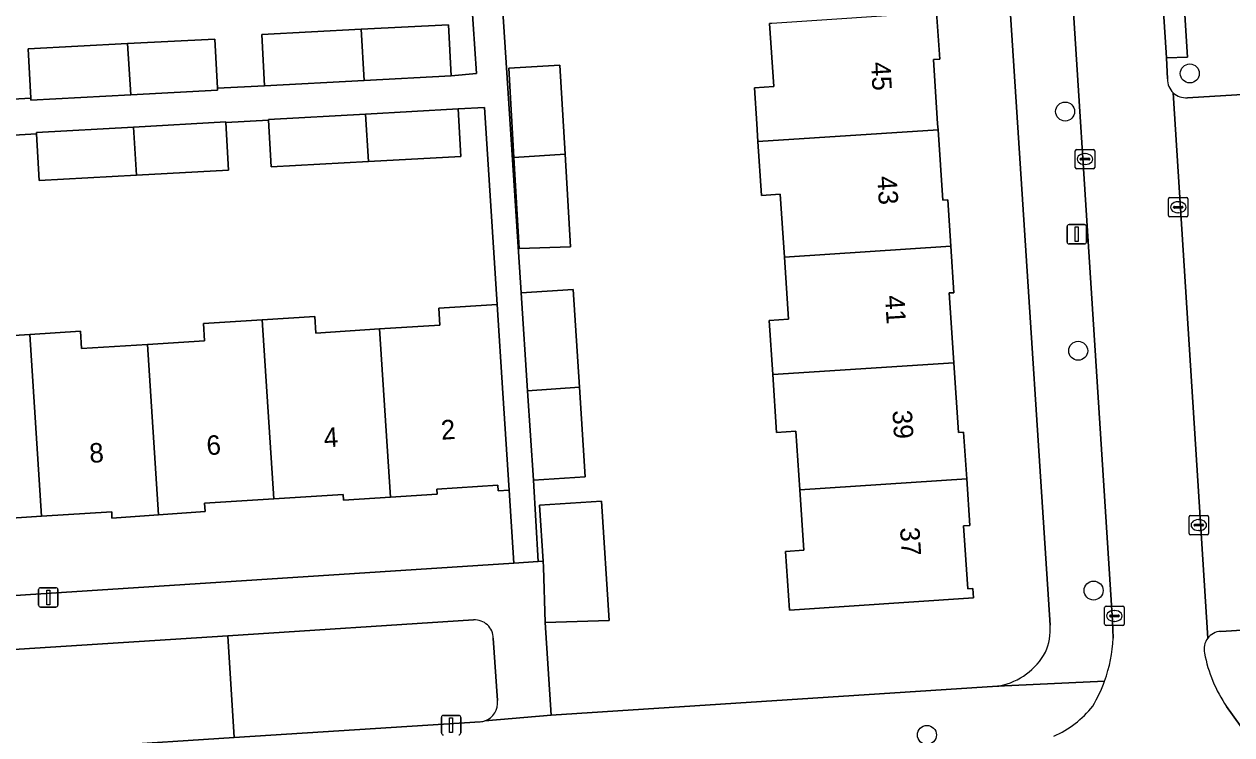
# Model space of a CAD drawing. Extents: x 159680 to 160786, y 387323 to 388340.
# Drawn here: x 160616.3 to 160678.4, y 387968.6 to 388005.1 of the extents above; entities that cross this region are included whole.
import ezdxf

# ---------------------------------------------------------------- set-up
doc = ezdxf.new("R2010")
doc.units = 0
for name, color, linetype in [('IMGEO_Boom', 7, 'Continuous'), ('IMGEO_Erf', 7, 'Continuous'), ('IMGEO_Groenvoorziening', 7, 'Continuous'), ('IMGEO_Kolk', 7, 'Continuous'), ('IMGEO_Lichtmast', 7, 'Continuous'), ('IMGEO_Pand', 7, 'Continuous'), ('IMGEO_Pand_nummerreeks', 7, 'Continuous'), ('IMGEO_Parkeervlak_open', 7, 'Continuous'), ('IMGEO_Rijbaan_lokaal_open', 7, 'Continuous'), ('IMGEO_Voetpad_open', 7, 'Continuous')]:
    doc.layers.add(name, color=color, linetype=linetype)

msp = doc.modelspace()

# ---------------------------------------------------------------- linework, layer by layer
at = {"layer": 'IMGEO_Boom'}
for centre in [(160676.279, 388002.598), (160669.863, 388000.639), (160670.536, 387988.331), (160671.33, 387975.995), (160662.754, 387968.567)]:
    msp.add_circle(centre, 0.489, dxfattribs=at)
at = {"layer": 'IMGEO_Erf'}
for points in [[(160662.384, 388026.924), (160659.571, 388026.875), (160639.642, 388025.589), (160639.917, 388021.319), (160641.874, 387991.314), (160644.553, 387991.49), (160644.883, 387986.452), (160645.174, 387981.854), (160642.505, 387981.678), (160642.747, 387977.483), (160643.008, 387977.5), (160642.817, 387980.384), (160646.004, 387980.595), (160646.411, 387974.462), (160643.112, 387974.349), (160643.426, 387969.58), (160666.387, 387971.071), (160666.453, 387971.083), (160666.518, 387971.096)], [(160669.086, 387974.207), (160665.839, 388024.38)], [(160614.487, 388001.206), (160616.646, 388001.333), (160616.513, 388003.862), (160621.621, 388004.13), (160626.117, 388004.367), (160626.25, 388001.84), (160628.667, 388001.967), (160628.528, 388004.602), (160633.635, 388004.87), (160638.132, 388005.107), (160638.271, 388002.471), (160639.572, 388002.591), (160638.892, 388012.758)], [(160663.254, 388005.732), (160663.413, 388003.329), (160663.083, 388003.307), (160663.303, 388000), (160663.323, 387999.695), (160663.563, 387996.085), (160663.825, 387996.102), (160663.984, 387993.71), (160664.142, 387991.32), (160663.903, 387991.304), (160664.141, 387987.712), (160664.38, 387984.118), (160664.641, 387984.135), (160664.8, 387981.738), (160664.959, 387979.34), (160664.64, 387979.318), (160664.855, 387976.085), (160665.121, 387976.102), (160665.153, 387975.621), (160655.68, 387974.992), (160655.479, 387978.009), (160656.417, 387978.071), (160656.211, 387981.176), (160656.01, 387984.197), (160655.018, 387984.131), (160654.821, 387987.102), (160654.636, 387989.885), (160655.632, 387989.951), (160655.42, 387993.149), (160655.206, 387996.381), (160654.241, 387996.316), (160654.057, 387999.089), (160653.996, 388000), (160653.873, 388001.857), (160654.871, 388001.923), (160654.656, 388005.16)], [(160613.563, 387988.98), (160616.592, 387989.174), (160619.196, 387989.341), (160619.253, 387988.443), (160622.646, 387988.66), (160625.59, 387988.848), (160625.533, 387989.735), (160628.555, 387989.929), (160631.261, 387990.102), (160631.316, 387989.245), (160634.585, 387989.454), (160637.694, 387989.653), (160637.639, 387990.516), (160640.641, 387990.708), (160639.992, 388000.851), (160638.629, 388000.773), (160638.765, 387998.332), (160634.027, 387998.069), (160629.012, 387997.791), (160628.879, 388000.195), (160626.687, 388000.066), (160626.823, 387997.628), (160622.081, 387997.365), (160617.07, 387997.087), (160616.937, 387999.49), (160614.597, 387999.352)], [(160581.171, 387973.488), (160641.496, 387977.402), (160641.252, 387981.163), (160640.697, 387981.128), (160640.679, 387981.418), (160637.538, 387981.217), (160637.554, 387980.961), (160635.145, 387980.807), (160632.734, 387980.652), (160632.715, 387980.942), (160629.152, 387980.714), (160625.59, 387980.486), (160625.617, 387980.055), (160623.215, 387979.887), (160620.817, 387979.719), (160620.821, 387980.053), (160617.198, 387979.821), (160613.575, 387979.589)]]:
    msp.add_lwpolyline(points, dxfattribs=at)
msp.add_lwpolyline([(160644.417, 387993.67), (160641.767, 387993.592), (160641.501, 387998.267), (160641.24, 388002.866), (160643.869, 388003.02), (160644.137, 387998.44)], close=True, dxfattribs=at)
for centre, radius, start, end in [((160666.304, 387973.978), 2.792, 335.59576, 4.71459), ((160665.823, 387974.465), 3.44, 281.65919, 331.51145)]:
    msp.add_arc(centre, radius, start, end, dxfattribs=at)
at = {"layer": 'IMGEO_Groenvoorziening'}
for points in [[(160639.429, 387974.486), (160626.789, 387973.67), (160627.108, 387968.428), (160639.774, 387969.246)], [(160640.653, 387970.333), (160640.442, 387973.541)]]:
    msp.add_lwpolyline(points, dxfattribs=at)
msp.add_lwpolyline([(160613.084, 387972.785), (160613.403, 387967.543), (160627.108, 387968.428), (160626.789, 387973.67)], close=True, dxfattribs=at)
for centre, radius, start, end in [((160639.48, 387973.525), 0.962, 0.94358, 93.0345), ((160639.709, 387970.198), 0.954, 288.5307, 8.12516), ((160639.717, 387970.143), 0.899, 273.63855, 289.16644)]:
    msp.add_arc(centre, radius, start, end, dxfattribs=at)
at = {"layer": 'IMGEO_Kolk'}
for p, q in [((160670.384, 387997.767), (160670.384, 387998.619)), ((160670.459, 387998.693), (160671.311, 387998.693)), ((160671.385, 387998.619), (160671.385, 387997.767)), ((160670.643, 387998.187), (160670.643, 387998.199)), ((160671.081, 387998.15), (160670.683, 387998.15)), ((160670.686, 387998.236), (160671.084, 387998.236)), ((160670.895, 387997.913), (160670.87, 387997.913)), ((160670.872, 387998.473), (160670.897, 387998.473)), ((160671.127, 387998.199), (160671.127, 387998.187)), ((160671.311, 387997.693), (160670.459, 387997.693)), ((160675.184, 387995.289), (160675.184, 387996.141)), ((160675.259, 387996.215), (160676.111, 387996.215)), ((160675.672, 387995.995), (160675.697, 387995.995)), ((160676.185, 387996.141), (160676.185, 387995.289)), ((160675.443, 387995.709), (160675.443, 387995.721)), ((160675.881, 387995.672), (160675.483, 387995.672)), ((160675.486, 387995.758), (160675.884, 387995.758)), ((160675.695, 387995.435), (160675.67, 387995.435)), ((160675.927, 387995.721), (160675.927, 387995.709)), ((160676.111, 387995.215), (160675.259, 387995.215)), ((160676.319, 387979.863), (160677.171, 387979.863)), ((160676.244, 387978.937), (160676.244, 387979.789)), ((160676.503, 387979.357), (160676.503, 387979.369)), ((160676.941, 387979.32), (160676.543, 387979.32)), ((160676.546, 387979.406), (160676.944, 387979.406)), ((160676.732, 387979.643), (160676.757, 387979.643)), ((160676.987, 387979.369), (160676.987, 387979.357)), ((160677.245, 387979.789), (160677.245, 387978.937)), ((160677.171, 387978.863), (160676.319, 387978.863)), ((160676.755, 387979.083), (160676.73, 387979.083)), ((160671.898, 387974.264), (160671.898, 387975.116)), ((160671.973, 387975.19), (160672.825, 387975.19)), ((160672.386, 387974.97), (160672.411, 387974.97)), ((160672.899, 387975.116), (160672.899, 387974.264)), ((160672.157, 387974.684), (160672.157, 387974.696)), ((160672.595, 387974.647), (160672.197, 387974.647)), ((160672.2, 387974.733), (160672.598, 387974.733)), ((160672.409, 387974.41), (160672.384, 387974.41)), ((160672.641, 387974.696), (160672.641, 387974.684)), ((160672.825, 387974.19), (160671.973, 387974.19))]:
    msp.add_line(p, q, dxfattribs=at)
for points in [[(160670.384, 387997.767), (160670.384, 387998.619)], [(160670.459, 387998.693), (160671.311, 387998.693)], [(160671.385, 387998.619), (160671.385, 387997.767)], [(160671.311, 387997.693), (160670.459, 387997.693)], [(160675.184, 387995.289), (160675.184, 387996.141)], [(160675.259, 387996.215), (160676.111, 387996.215)], [(160676.185, 387996.141), (160676.185, 387995.289)], [(160676.111, 387995.215), (160675.259, 387995.215)], [(160676.319, 387979.863), (160677.171, 387979.863)], [(160676.244, 387978.937), (160676.244, 387979.789)], [(160677.245, 387979.789), (160677.245, 387978.937)], [(160677.171, 387978.863), (160676.319, 387978.863)], [(160671.898, 387974.264), (160671.898, 387975.116)], [(160671.973, 387975.19), (160672.825, 387975.19)], [(160672.899, 387975.116), (160672.899, 387974.264)], [(160672.825, 387974.19), (160671.973, 387974.19)]]:
    msp.add_lwpolyline(points, dxfattribs=at)
for centre, radius, start, end in [((160670.461, 387998.617), 0.0765, 91.55205, 178.44795), ((160670.461, 387998.617), 0.0765, 91.55205, 178.44795), ((160671.309, 387998.617), 0.0765, 1.55205, 88.44795), ((160671.309, 387998.617), 0.0765, 1.55205, 88.44795), ((160670.683, 387998.196), 0.0403, 85.87752, 175.75265), ((160670.68, 387998.186), 0.0366, 178.93798, 274.71019), ((160671.084, 387998.193), 0.043, 264.86636, 352.45326), ((160671.088, 387998.198), 0.0386, 1.73085, 96.63898), ((160670.461, 387997.769), 0.0765, 181.55205, 268.44795), ((160670.461, 387997.769), 0.0765, 181.55205, 268.44795), ((160671.309, 387997.769), 0.0765, 271.55205, 358.44795), ((160671.309, 387997.769), 0.0765, 271.55205, 358.44795), ((160675.261, 387996.139), 0.0765, 91.55205, 178.44795), ((160675.261, 387996.139), 0.0765, 91.55205, 178.44795), ((160676.109, 387996.139), 0.0765, 1.55205, 88.44795), ((160676.109, 387996.139), 0.0765, 1.55205, 88.44795), ((160675.483, 387995.718), 0.0403, 85.87752, 175.75265), ((160675.48, 387995.708), 0.0366, 178.93798, 274.71019), ((160675.884, 387995.715), 0.043, 264.86636, 352.45326), ((160675.888, 387995.72), 0.0386, 1.73085, 96.63898), ((160675.261, 387995.291), 0.0765, 181.55205, 268.44795), ((160675.261, 387995.291), 0.0765, 181.55205, 268.44795), ((160676.109, 387995.291), 0.0765, 271.55205, 358.44795), ((160676.109, 387995.291), 0.0765, 271.55205, 358.44795), ((160676.321, 387979.787), 0.0765, 91.55205, 178.44795), ((160676.321, 387979.787), 0.0765, 91.55205, 178.44795), ((160677.169, 387979.787), 0.0765, 1.55205, 88.44795), ((160677.169, 387979.787), 0.0765, 1.55205, 88.44795), ((160676.543, 387979.366), 0.0403, 85.87752, 175.75265), ((160676.54, 387979.356), 0.0366, 178.93798, 274.71019), ((160676.944, 387979.363), 0.043, 264.86636, 352.45326), ((160676.948, 387979.368), 0.0386, 1.73085, 96.63898), ((160676.321, 387978.939), 0.0765, 181.55205, 268.44795), ((160676.321, 387978.939), 0.0765, 181.55205, 268.44795), ((160677.169, 387978.939), 0.0765, 271.55205, 358.44795), ((160677.169, 387978.939), 0.0765, 271.55205, 358.44795), ((160671.975, 387975.114), 0.0765, 91.55205, 178.44795), ((160671.975, 387975.114), 0.0765, 91.55205, 178.44795), ((160672.823, 387975.114), 0.0765, 1.55205, 88.44795), ((160672.823, 387975.114), 0.0765, 1.55205, 88.44795), ((160671.975, 387974.266), 0.0765, 181.55205, 268.44795), ((160671.975, 387974.266), 0.0765, 181.55205, 268.44795), ((160672.197, 387974.693), 0.0403, 85.87752, 175.75265), ((160672.194, 387974.683), 0.0366, 178.93798, 274.71019), ((160672.598, 387974.69), 0.043, 264.86636, 352.45326), ((160672.602, 387974.695), 0.0386, 1.73085, 96.63898), ((160672.823, 387974.266), 0.0765, 271.55205, 358.44795), ((160672.823, 387974.266), 0.0765, 271.55205, 358.44795)]:
    msp.add_arc(centre, radius, start, end, dxfattribs=at)
for centre, major_axis, ratio, start_param, end_param in [((160670.871, 387998.193), (-0.387, 0.002), 0.722429, 4.712389, 7.853982), ((160670.896, 387998.193), (-0.39, 0.002), 0.717154, 1.570796, 4.712389), ((160675.671, 387995.715), (-0.387, 0.002), 0.722429, 4.712389, 7.853982), ((160675.696, 387995.715), (-0.39, 0.002), 0.717154, 1.570796, 4.712389), ((160676.731, 387979.363), (-0.387, 0.002), 0.722429, 4.712389, 7.853982), ((160676.756, 387979.363), (-0.39, 0.002), 0.717154, 1.570796, 4.712389), ((160672.385, 387974.69), (-0.387, 0.002), 0.722429, 4.712389, 7.853982), ((160672.41, 387974.69), (-0.39, 0.002), 0.717154, 1.570796, 4.712389)]:
    msp.add_ellipse(centre, major_axis=major_axis, ratio=ratio, start_param=start_param, end_param=end_param, dxfattribs=at)
at = {"layer": 'IMGEO_Lichtmast'}
for p, q in [((160670.066, 387994.826), (160670.856, 387994.826)), ((160670.856, 387994.826), (160670.066, 387994.826)), ((160669.966, 387993.926), (160669.966, 387994.726)), ((160669.966, 387994.726), (160669.966, 387993.926)), ((160670.956, 387994.726), (160670.956, 387993.926)), ((160670.956, 387993.926), (160670.956, 387994.726)), ((160670.856, 387993.826), (160670.066, 387993.826)), ((160670.066, 387993.826), (160670.856, 387993.826)), ((160617.146, 387976.142), (160617.936, 387976.142)), ((160617.936, 387976.142), (160617.146, 387976.142)), ((160617.046, 387975.242), (160617.046, 387976.042)), ((160617.046, 387976.042), (160617.046, 387975.242)), ((160618.036, 387976.042), (160618.036, 387975.242)), ((160618.036, 387975.242), (160618.036, 387976.042)), ((160617.936, 387975.142), (160617.146, 387975.142)), ((160617.146, 387975.142), (160617.936, 387975.142)), ((160637.775, 387968.672), (160637.775, 387969.472)), ((160637.775, 387969.472), (160637.775, 387968.672)), ((160637.875, 387969.572), (160638.665, 387969.572)), ((160638.665, 387969.572), (160637.875, 387969.572)), ((160638.765, 387969.472), (160638.765, 387968.672)), ((160638.765, 387968.672), (160638.765, 387969.472))]:
    msp.add_line(p, q, dxfattribs=at)
for points in [[(160670.386, 387994.701), (160670.536, 387994.701), (160670.536, 387993.951), (160670.386, 387993.951), (160670.386, 387994.701)], [(160617.466, 387976.017), (160617.616, 387976.017), (160617.616, 387975.267), (160617.466, 387975.267), (160617.466, 387976.017)], [(160638.195, 387969.447), (160638.345, 387969.447), (160638.345, 387968.697), (160638.195, 387968.697), (160638.195, 387969.447)]]:
    msp.add_lwpolyline(points, dxfattribs=at)
for centre, start, end in [((160670.066, 387994.726), 90, 180), ((160670.066, 387994.726), 90, 180), ((160670.856, 387994.726), 0, 90), ((160670.856, 387994.726), 360, 90), ((160670.066, 387993.926), 180, 270), ((160670.066, 387993.926), 180, 270), ((160670.856, 387993.926), 270, 0), ((160670.856, 387993.926), 270, 0), ((160617.146, 387976.042), 90, 180), ((160617.146, 387976.042), 90, 180), ((160617.936, 387976.042), 0, 90), ((160617.936, 387976.042), 360, 90), ((160617.146, 387975.242), 180, 270), ((160617.146, 387975.242), 180, 270), ((160617.936, 387975.242), 270, 0), ((160617.936, 387975.242), 270, 0), ((160637.875, 387969.472), 90, 180), ((160637.875, 387969.472), 90, 180), ((160638.665, 387969.472), 0, 90), ((160638.665, 387969.472), 360, 90), ((160637.875, 387968.672), 180, 270), ((160637.875, 387968.672), 180, 270), ((160638.665, 387968.672), 270, 0), ((160638.665, 387968.672), 270, 0)]:
    msp.add_arc(centre, 0.1, start, end, dxfattribs=at)
at = {"layer": 'IMGEO_Pand'}
for points in [[(160654.766, 388005.167), (160654.656, 388005.16), (160654.871, 388001.923), (160653.873, 388001.857), (160653.996, 388000), (160654.057, 387999.089), (160663.323, 387999.695), (160663.303, 388000), (160663.083, 388003.307), (160663.413, 388003.329), (160663.254, 388005.732)], [(160628.528, 388004.602), (160628.667, 388001.967), (160633.803, 388002.237), (160633.635, 388004.87)], [(160638.271, 388002.471), (160638.132, 388005.107), (160633.635, 388004.87), (160633.803, 388002.237)], [(160621.621, 388004.13), (160616.513, 388003.862), (160616.646, 388001.333), (160616.652, 388001.227), (160621.789, 388001.497)], [(160626.117, 388004.367), (160621.621, 388004.13), (160621.789, 388001.497), (160626.256, 388001.731), (160626.25, 388001.84)], [(160641.501, 387998.267), (160644.137, 387998.44), (160643.869, 388003.02), (160641.24, 388002.866)], [(160633.872, 388000.504), (160628.877, 388000.225), (160628.879, 388000.195), (160629.012, 387997.791), (160634.027, 387998.069)], [(160638.629, 388000.773), (160633.872, 388000.504), (160634.027, 387998.069), (160638.765, 387998.332)], [(160621.929, 387999.838), (160616.933, 387999.56), (160616.937, 387999.49), (160617.07, 387997.087), (160622.081, 387997.365)], [(160626.687, 388000.066), (160626.685, 388000.103), (160621.929, 387999.838), (160622.081, 387997.365), (160626.823, 387997.628)], [(160654.057, 387999.089), (160654.241, 387996.316), (160655.206, 387996.381), (160655.42, 387993.149), (160663.984, 387993.71), (160663.825, 387996.102), (160663.563, 387996.085), (160663.323, 387999.695)], [(160644.137, 387998.44), (160641.501, 387998.267), (160641.767, 387993.592), (160644.417, 387993.67)], [(160655.42, 387993.149), (160655.632, 387989.951), (160654.636, 387989.885), (160654.821, 387987.102), (160664.141, 387987.712), (160663.903, 387991.304), (160664.142, 387991.32), (160663.984, 387993.71)], [(160641.874, 387991.314), (160642.204, 387986.276), (160644.883, 387986.452), (160644.553, 387991.49)], [(160635.145, 387980.807), (160637.554, 387980.961), (160637.538, 387981.217), (160640.679, 387981.418), (160640.697, 387981.128), (160641.252, 387981.163), (160640.933, 387986.153), (160640.641, 387990.708), (160637.639, 387990.516), (160637.694, 387989.653), (160634.585, 387989.454)], [(160628.555, 387989.929), (160625.533, 387989.735), (160625.59, 387988.848), (160622.646, 387988.66), (160623.215, 387979.887), (160625.617, 387980.055), (160625.59, 387980.486), (160629.152, 387980.714)], [(160634.585, 387989.454), (160631.316, 387989.245), (160631.261, 387990.102), (160628.555, 387989.929), (160629.152, 387980.714), (160632.715, 387980.942), (160632.734, 387980.652), (160635.145, 387980.807)], [(160616.592, 387989.174), (160613.563, 387988.98), (160613.621, 387988.07), (160610.612, 387987.877), (160611.172, 387979.221), (160613.588, 387979.376), (160613.575, 387979.589), (160617.198, 387979.821)], [(160617.198, 387979.821), (160620.821, 387980.053), (160620.817, 387979.719), (160623.215, 387979.887), (160622.646, 387988.66), (160619.253, 387988.443), (160619.196, 387989.341), (160616.592, 387989.174)], [(160654.821, 387987.102), (160655.018, 387984.131), (160656.01, 387984.197), (160656.211, 387981.176), (160664.8, 387981.738), (160664.641, 387984.135), (160664.38, 387984.118), (160664.141, 387987.712)], [(160644.883, 387986.452), (160642.204, 387986.276), (160642.505, 387981.678), (160645.174, 387981.854)], [(160656.211, 387981.176), (160656.417, 387978.071), (160655.479, 387978.009), (160655.68, 387974.992), (160665.153, 387975.621), (160665.121, 387976.102), (160664.855, 387976.085), (160664.64, 387979.318), (160664.959, 387979.34), (160664.8, 387981.738)], [(160646.004, 387980.595), (160642.817, 387980.384), (160643.008, 387977.5), (160643.028, 387977.198), (160643.112, 387974.349), (160646.411, 387974.462)]]:
    msp.add_lwpolyline(points, close=True, dxfattribs=at)
at = {"layer": 'IMGEO_Parkeervlak_open'}
for points in [[(160675.429, 388001.605), (160677.2, 387973.542)], [(160677.871, 387973.896), (160682.747, 387974.197), (160680.963, 388001.633), (160676.154, 388001.348)]]:
    msp.add_lwpolyline(points, dxfattribs=at)
for centre, radius, start, end in [((160676.078, 388002.285), 0.94, 226.3433, 274.61963), ((160677.918, 387972.993), 0.904, 93.01068, 142.61896)]:
    msp.add_arc(centre, radius, start, end, dxfattribs=at)
at = {"layer": 'IMGEO_Rijbaan_lokaal_open'}
for points in [[(160675.134, 388002.314), (160675.086, 388003.403), (160673.781, 388023.528), (160673.689, 388024.754), (160669.102, 388024.452), (160672.297, 387974.434), (160672.334, 387973.554)], [(160677.2, 387973.542), (160675.429, 388001.605)], [(160681.136, 387965.603), (160680.442, 387966.852), (160678.175, 387970.031)]]:
    msp.add_lwpolyline(points, dxfattribs=at)
for centre, radius, start, end in [((160676.076, 388002.29), 0.942, 178.53575, 226.64659), ((160664.884, 387973.876), 7.457, 340.10711, 357.52185), ((160677.921, 387972.992), 0.907, 142.65432, 193.98172), ((160683.925, 387974.014), 6.995, 190.2225, 214.71422), ((160664.857, 387973.904), 7.491, 329.09251, 339.97733), ((160667.28, 387973.149), 5.06, 293.22988, 322.32238)]:
    msp.add_arc(centre, radius, start, end, dxfattribs=at)
at = {"layer": 'IMGEO_Voetpad_open'}
for points in [[(160673.589, 388026.511), (160673.689, 388024.754), (160673.781, 388023.528), (160674.892, 388023.594), (160676.157, 388003.427), (160675.086, 388003.403), (160675.134, 388002.314)], [(160665.839, 388024.38), (160669.086, 387974.207)], [(160672.334, 387973.554), (160672.297, 387974.434), (160669.102, 388024.452)], [(160614.597, 387999.352), (160616.937, 387999.49), (160616.933, 387999.56), (160621.929, 387999.838), (160626.685, 388000.103), (160626.687, 388000.066), (160628.879, 388000.195), (160628.877, 388000.225), (160633.872, 388000.504), (160638.629, 388000.773), (160639.992, 388000.851), (160640.641, 387990.708), (160640.933, 387986.153), (160641.252, 387981.163), (160641.496, 387977.402), (160642.747, 387977.483), (160642.505, 387981.678), (160642.204, 387986.276), (160641.874, 387991.314), (160639.917, 388021.319)], [(160638.892, 388012.758), (160639.572, 388002.591), (160638.271, 388002.471), (160633.803, 388002.237), (160628.667, 388001.967), (160626.25, 388001.84), (160626.256, 388001.731), (160621.789, 388001.497), (160616.652, 388001.227), (160616.646, 388001.333), (160614.487, 388001.206)], [(160676.154, 388001.348), (160680.963, 388001.633), (160682.747, 387974.197), (160687.271, 387974.449), (160685.488, 388003.029)], [(160640.012, 387969.294), (160643.426, 387969.58), (160643.112, 387974.349), (160643.028, 387977.198), (160643.008, 387977.5), (160642.747, 387977.483), (160641.496, 387977.402), (160581.171, 387973.488), (160580.532, 387973.447), (160579.915, 387973.407), (160551.719, 387971.578), (160519.634, 387969.577), (160518.139, 387969.484), (160518.148, 387969.294), (160518.305, 387966.054), (160518.533, 387963.4)], [(160580.065, 387970.689), (160580.227, 387968.045), (160580.385, 387965.456), (160581.904, 387965.542), (160581.737, 387968.323), (160581.589, 387970.775), (160611.589, 387972.697), (160611.724, 387970.192), (160611.87, 387967.49), (160613.403, 387967.543), (160613.084, 387972.785), (160626.789, 387973.67), (160639.429, 387974.486)], [(160691.462, 387796.138), (160691.351, 387798.416), (160690.141, 387817.737), (160693.333, 387817.782), (160697.177, 387818.032), (160697.079, 387819.603), (160694.256, 387864.714), (160693.289, 387879.776), (160693.243, 387880.499), (160693.194, 387881.268), (160689.336, 387941.35), (160689.334, 387941.374), (160689.287, 387942.133), (160689.241, 387942.874), (160687.271, 387974.449), (160682.747, 387974.197), (160677.871, 387973.896)], [(160640.442, 387973.541), (160640.653, 387970.333)], [(160671.896, 387971.339), (160666.387, 387971.071), (160643.426, 387969.58), (160640.012, 387969.294)], [(160666.518, 387971.096), (160666.453, 387971.083), (160666.387, 387971.071), (160671.896, 387971.339)], [(160678.175, 387970.031), (160680.442, 387966.852), (160681.136, 387965.603), (160681.905, 387963.745), (160682.473, 387961.8), (160682.883, 387959.855), (160683.214, 387956.742), (160683.4, 387955.976), (160683.855, 387955.324), (160684.83, 387954.361)], [(160639.774, 387969.246), (160627.108, 387968.428), (160613.403, 387967.543), (160611.87, 387967.49), (160581.904, 387965.542), (160580.385, 387965.456), (160551.296, 387963.601), (160549.765, 387963.507), (160535.371, 387962.59), (160522.388, 387961.763), (160517.08, 387961.388)]]:
    msp.add_lwpolyline(points, dxfattribs=at)
msp.add_lwpolyline([(160675.086, 388003.403), (160676.157, 388003.427), (160674.892, 388023.594), (160673.781, 388023.528)], close=True, dxfattribs=at)
for centre, radius, start, end in [((160676.076, 388002.29), 0.942, 178.53575, 226.64659), ((160676.078, 388002.285), 0.94, 226.3433, 274.61963), ((160639.48, 387973.525), 0.962, 0.94358, 93.0345), ((160666.304, 387973.978), 2.792, 335.59576, 4.71459), ((160677.918, 387972.993), 0.904, 93.01068, 142.61896), ((160664.884, 387973.876), 7.457, 340.10711, 357.52185), ((160677.921, 387972.992), 0.907, 142.65432, 193.98172), ((160665.823, 387974.465), 3.44, 281.65919, 331.51145), ((160683.925, 387974.014), 6.995, 190.2225, 214.71422), ((160664.857, 387973.904), 7.491, 329.09251, 339.97733), ((160639.709, 387970.198), 0.954, 288.5307, 8.12516), ((160667.28, 387973.149), 5.06, 293.22988, 322.32238), ((160639.717, 387970.143), 0.899, 273.63855, 289.16644)]:
    msp.add_arc(centre, radius, start, end, dxfattribs=at)

# ---------------------------------------------------------------- texts
at = {"layer": 'IMGEO_Pand_nummerreeks'}
for s, rotation, p in [('45', 273.21227, (160659.873, 388003.171)), ('43', 273.71382, (160660.193, 387997.296)), ('41', 273.71382, (160660.591, 387991.16)), ('39', 273.71382, (160660.975, 387985.25)), ('4', 3.76846, (160631.746, 387983.354)), ('2', 3.76846, (160637.776, 387983.751)), ('8', 3.76846, (160619.686, 387982.56)), ('6', 3.76846, (160625.714, 387982.957)), ('37', 273.71382, (160661.366, 387979.227))]:
    msp.add_text(s, height=1, rotation=rotation, dxfattribs=at).set_placement(p)

doc.saveas('drawing.dxf')
